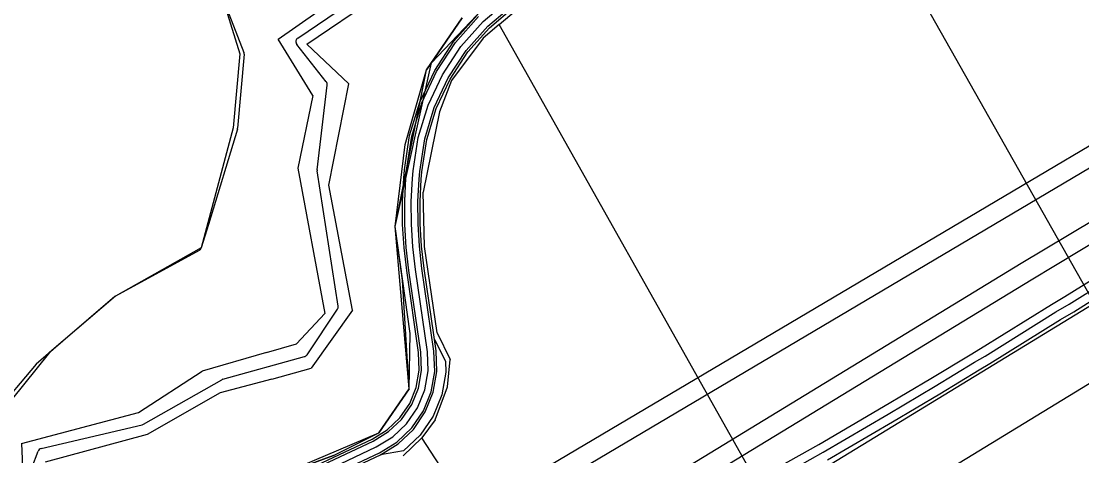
# Model space of a CAD drawing. Extents: x -510185 to -506993, y -1126306 to -1123642.
# Drawn here: x -508570.4 to -508329.2, y -1124106.9 to -1124008 of the extents above; entities that cross this region are included whole.
import ezdxf

# ---------------------------------------------------------------- set-up
doc = ezdxf.new("R2010")
doc.units = 0
for name, color, linetype in [('Net4gas', 7, 'Continuous'), ('parcelni hranice', 7, 'Continuous'), ('u_cesta50', 7, 'Continuous'), ('u_hranice Bc', 7, 'Continuous'), ('u_kabely', 7, 'Continuous'), ('u_net4gas', 7, 'Continuous'), ('u_osa50', 7, 'Continuous'), ('u_sitel_self_net4', 7, 'Continuous'), ('u_stávající', 7, 'Continuous'), ('u_tok Luha', 7, 'Continuous'), ('u_ČEZ nadzemní VVN 110', 7, 'Continuous'), ('ČEZ', 7, 'Continuous')]:
    doc.layers.add(name, color=color, linetype=linetype)

msp = doc.modelspace()

# ---------------------------------------------------------------- linework, layer by layer
at = {"layer": 'Net4gas'}
for points in [[(-509848.66, -1125447.37), (-509847.51, -1125434.96), (-509799.55, -1125382.98), (-509798.81, -1124945.67), (-509798.75, -1124907.97), (-508222.29, -1123973.97), (-508155.01, -1123999.2), (-508080.5, -1123953.99), (-508072.94, -1123908.62)], [(-508556.65, -1124196.86), (-508519.37, -1124174.41), (-508487.49, -1124155.57), (-508451.3, -1124134.03), (-508414.57, -1124111.81), (-508340.74, -1124066.84), (-508318.57, -1124053.56), (-508302.33, -1124043.82), (-508280.13, -1124030.75), (-508250.84, -1124013.92)]]:
    msp.add_lwpolyline(points, dxfattribs=at)
at = {"layer": 'parcelni hranice'}
for p, q in [((-508397.4, -1123946.45), (-508309.42, -1124102.36)), ((-508511.99, -1124012.1), (-508461.95, -1123977.21)), ((-508505.49, -1124013.29), (-508483.84, -1123998.55)), ((-508461.71, -1124008.77), (-508453.24, -1124001.57)), ((-508470.13, -1124007.3), (-508478.22, -1124019.11)), ((-508461.71, -1124008.77), (-508465.35, -1124011.86)), ((-508377.24, -1124158.86), (-508461.71, -1124008.77)), ((-508504.08, -1124024.97), (-508511.99, -1124012.1)), ((-508465.35, -1124011.86), (-508472.54, -1124021.49)), ((-508505.49, -1124013.29), (-508495.93, -1124022.29)), ((-508483.08, -1124036.12), (-508478.22, -1124019.11)), ((-508472.54, -1124021.49), (-508475.28, -1124028.62)), ((-508500.45, -1124045.36), (-508495.93, -1124022.29)), ((-508504.08, -1124024.97), (-508507.53, -1124041.46)), ((-508475.28, -1124028.62), (-508478.99, -1124046.91)), ((-508485.4, -1124054.76), (-508483.08, -1124036.12)), ((-508507.53, -1124041.46), (-508501.37, -1124074.5)), ((-508495.1, -1124073.76), (-508500.45, -1124045.36)), ((-508478.71, -1124059.3), (-508478.99, -1124046.91)), ((-508481.92, -1124079.1), (-508485.4, -1124054.76)), ((-508475.83, -1124078.95), (-508478.71, -1124059.3)), ((-508501.37, -1124074.5), (-508507.81, -1124081.41)), ((-508495.1, -1124073.76), (-508504.44, -1124086.99)), ((-508482.15, -1124091.71), (-508481.92, -1124079.1)), ((-508475.83, -1124078.95), (-508472.87, -1124085.03)), ((-508514.63, -1124083.38), (-508507.81, -1124081.41)), ((-508514.63, -1124083.38), (-508529.27, -1124087.62)), ((-508513.44, -1124089.44), (-508504.44, -1124086.99)), ((-508473.45, -1124091.22), (-508472.87, -1124085.03)), ((-508543.72, -1124097.06), (-508529.27, -1124087.62)), ((-508513.44, -1124089.44), (-508525.15, -1124092.62)), ((-508482.15, -1124091.71), (-508489.09, -1124101.67)), ((-508476.25, -1124098.72), (-508473.45, -1124091.22)), ((-508525.15, -1124092.62), (-508541.79, -1124102.1)), ((-508570.36, -1124104.11), (-508543.72, -1124097.06)), ((-508476.25, -1124098.72), (-508479.3, -1124102.8)), ((-508541.79, -1124102.1), (-508564.95, -1124108.35)), ((-508499.39, -1124106.87), (-508489.09, -1124101.67)), ((-508479.3, -1124102.8), (-508483.52, -1124106.95)), ((-508468.2, -1124119.81), (-508479.3, -1124102.8)), ((-508570.36, -1124104.11), (-508570.03, -1124111.2)), ((-508499.39, -1124106.87), (-508512.81, -1124111.74))]:
    msp.add_line(p, q, dxfattribs=at)
at = {"layer": 'u_cesta50'}
for points in [[(-508505.21, -1124113.9), (-508488.96, -1124106.22), (-508485.01, -1124103.82), (-508481.6, -1124100.58), (-508478.95, -1124096.69), (-508477.18, -1124092.33), (-508476.36, -1124087.7), (-508476.54, -1124083.08), (-508479.27, -1124064.33), (-508479.86, -1124059.25), (-508480.17, -1124054.15), (-508480.19, -1124049.05), (-508479.92, -1124043.94), (-508479.79, -1124042.24), (-508478.65, -1124034.83), (-508476.48, -1124027.7), (-508473.32, -1124020.95), (-508469.23, -1124014.73), (-508464.29, -1124009.15), (-508458.56, -1124004.31)], [(-508504.97, -1124114.34), (-508488.72, -1124106.66), (-508484.71, -1124104.21), (-508481.22, -1124100.9), (-508478.51, -1124096.93), (-508476.7, -1124092.47), (-508475.86, -1124087.74), (-508476.04, -1124083.04), (-508478.77, -1124064.27), (-508479.36, -1124059.2), (-508479.67, -1124054.14), (-508479.69, -1124049.07), (-508479.42, -1124043.97), (-508479.29, -1124042.3), (-508478.16, -1124034.94), (-508476.02, -1124027.88), (-508472.88, -1124021.2), (-508468.83, -1124015.03), (-508463.94, -1124009.51), (-508458.25, -1124004.7)], [(-508506.86, -1124110.81), (-508490.62, -1124103.14), (-508487.15, -1124101.02), (-508484.28, -1124098.3), (-508482.05, -1124095.03), (-508480.56, -1124091.36), (-508479.88, -1124087.46), (-508480.03, -1124083.4), (-508482.74, -1124064.79), (-508483.35, -1124059.56), (-508483.67, -1124054.27), (-508483.69, -1124048.97), (-508483.41, -1124043.71), (-508483.26, -1124041.84), (-508482.07, -1124034.05), (-508479.76, -1124026.44), (-508476.38, -1124019.24), (-508472.02, -1124012.6), (-508466.74, -1124006.65)], [(-508506.63, -1124111.25), (-508490.39, -1124103.58), (-508486.85, -1124101.42), (-508483.9, -1124098.62), (-508481.61, -1124095.26), (-508480.08, -1124091.5), (-508479.37, -1124087.5), (-508479.53, -1124083.35), (-508482.24, -1124064.72), (-508482.85, -1124059.51), (-508483.17, -1124054.25), (-508483.19, -1124048.98), (-508482.92, -1124043.74), (-508482.77, -1124041.9), (-508481.58, -1124034.16), (-508479.29, -1124026.62), (-508475.95, -1124019.49), (-508471.62, -1124012.9), (-508466.39, -1124007)]]:
    msp.add_lwpolyline(points, dxfattribs=at)
msp.add_lwpolyline([(-508476.41, -1124080.47), (-508473.95, -1124085.36), (-508473.86, -1124087.87), (-508474.76, -1124093.03), (-508476.74, -1124097.88), (-508479.69, -1124102.21), (-508483.48, -1124105.81), (-508488.72, -1124106.66), (-508484.71, -1124104.21), (-508481.22, -1124100.9), (-508478.51, -1124096.93), (-508476.7, -1124092.47), (-508475.86, -1124087.74), (-508476.04, -1124083.04)], close=True, dxfattribs=at)
at = {"layer": 'u_hranice Bc'}
msp.add_lwpolyline([(-508735.6, -1124056.38), (-508556.43, -1124234.08), (-508506.78, -1124217.67), (-508523.33, -1124174.73), (-508525.77, -1124143.46), (-508523.8, -1124128.05), (-508521.6, -1124121.23), (-508512.81, -1124111.74), (-508489.09, -1124101.67), (-508482.15, -1124091.71), (-508483.66, -1124066.93), (-508485.4, -1124054.76), (-508478.22, -1124019.11), (-508470.13, -1124007.3)], dxfattribs=at)
at = {"layer": 'u_kabely'}
for points in [[(-508397.93, -1124109.34), (-508389.02, -1124104.34), (-508374.28, -1124095.71), (-508363.56, -1124089.36), (-508354.62, -1124083.92), (-508352.22, -1124082.51), (-508336.12, -1124072.47), (-508333.09, -1124070.7), (-508324.9, -1124065.56)], [(-508387.03, -1124107.81), (-508372.26, -1124099.15), (-508361.5, -1124092.8), (-508352.56, -1124087.36), (-508350.14, -1124085.93), (-508334.06, -1124075.89), (-508331.01, -1124074.12), (-508322.8, -1124068.96)]]:
    msp.add_lwpolyline(points, dxfattribs=at)
at = {"layer": 'u_net4gas'}
for points in [[(-509843.66, -1125437.1), (-509795.2, -1125384.69), (-509794.46, -1124945.67), (-509794.41, -1124910.45), (-508221.87, -1123978.78), (-508154.56, -1124004.01), (-508076.54, -1123956.67), (-508068.65, -1123909.34)], [(-508558.89, -1124193.13), (-508521.6, -1124170.67), (-508489.71, -1124151.83), (-508453.54, -1124130.3), (-508416.83, -1124108.1), (-508342.99, -1124063.11), (-508320.81, -1124049.82), (-508304.55, -1124040.08), (-508282.32, -1124026.99), (-508253.01, -1124010.15)]]:
    msp.add_lwpolyline(points, dxfattribs=at)
at = {"layer": 'u_osa50'}
msp.add_lwpolyline([(-508505.92, -1124112.57), (-508489.67, -1124104.9), (-508485.93, -1124102.62), (-508482.75, -1124099.6), (-508480.28, -1124095.98), (-508478.63, -1124091.92), (-508477.87, -1124087.6), (-508478.04, -1124083.22), (-508480.75, -1124064.53), (-508481.36, -1124059.38), (-508481.67, -1124054.2), (-508481.69, -1124049.02), (-508481.42, -1124043.84), (-508481.28, -1124042.07), (-508480.12, -1124034.49), (-508477.89, -1124027.16), (-508474.63, -1124020.22), (-508470.42, -1124013.82), (-508465.34, -1124008.08), (-508459.49, -1124003.13)], dxfattribs=at)
at = {"layer": 'u_sitel_self_net4'}
msp.add_lwpolyline([(-508396.93, -1124111.07), (-508388.03, -1124106.07), (-508373.27, -1124097.43), (-508362.53, -1124091.08), (-508353.59, -1124085.64), (-508351.18, -1124084.22), (-508335.09, -1124074.18), (-508332.05, -1124072.41), (-508323.85, -1124067.26)], dxfattribs=at)
msp.add_lwpolyline([(-508396.93, -1124111.07), (-508388.03, -1124106.07), (-508373.27, -1124097.43), (-508362.53, -1124091.08), (-508353.59, -1124085.64), (-508351.18, -1124084.22), (-508335.09, -1124074.18), (-508332.05, -1124072.41), (-508323.85, -1124067.26)], dxfattribs=at)
msp.add_lwpolyline([(-508396.93, -1124111.07), (-508388.03, -1124106.07), (-508373.27, -1124097.43), (-508362.53, -1124091.08), (-508353.59, -1124085.64), (-508351.18, -1124084.22), (-508335.09, -1124074.18), (-508332.05, -1124072.41), (-508323.85, -1124067.26)], dxfattribs=at)
at = {"layer": 'u_stávající'}
for p, q in [((-508524.96, -1124001.71), (-508519.75, -1124015.12)), ((-508519.69, -1124015.57), (-508521.22, -1124032.38)), ((-508529.94, -1124060.2), (-508548.96, -1124070.57))]:
    msp.add_line(p, q, dxfattribs=at)
for points in [[(-508524.96, -1124001.71), (-508520.68, -1124015.48), (-508522.21, -1124032.29), (-508529.46, -1124059.61), (-508548.96, -1124070.57), (-508563.99, -1124083.42), (-508575.61, -1124097.77)], [(-508572.45, -1124172.39), (-508561.55, -1124203.14), (-508558.4, -1124226.46), (-508556.43, -1124234.08), (-508507.96, -1124218.05), (-508523.33, -1124174.73), (-508525.77, -1124143.46), (-508521.6, -1124121.23), (-508512.81, -1124111.74), (-508489.09, -1124101.67), (-508482.15, -1124091.71), (-508485.4, -1124054.76), (-508477.13, -1124017.52), (-508460.9, -1124000.4)], [(-508522.67, -1124222.83), (-508506.78, -1124217.67), (-508516.5, -1124195.1), (-508522.52, -1124179.94), (-508524.14, -1124169.52), (-508525.53, -1124152.04), (-508526, -1124134.88), (-508521.6, -1124121.23), (-508512.81, -1124111.74), (-508499.39, -1124106.87), (-508489.09, -1124101.67), (-508482.15, -1124091.71), (-508481.92, -1124079.1), (-508485.4, -1124054.76), (-508483.08, -1124036.12), (-508478.22, -1124019.11), (-508470.13, -1124007.3)], [(-508521.25, -1124032.58), (-508527.85, -1124054.31), (-508529.46, -1124059.61)], [(-508549.13, -1124070.68), (-508560.97, -1124080.81), (-508567, -1124086.03), (-508576.38, -1124097.12)]]:
    msp.add_lwpolyline(points, dxfattribs=at)
for centre, start, end in [((-508520.68, -1124015.48), 354.8056, 21.2505), ((-508522.21, -1124032.29), 343.1132, 354.8056), ((-508530.42, -1124059.32), 298.5885, 343.1132), ((-508548.48, -1124071.44), 118.5885, 130.5175)]:
    msp.add_arc(centre, 1, start, end, dxfattribs=at)
at = {"layer": 'u_tok Luha'}
for p, q in [((-508507.51, -1124011.86), (-508462.12, -1123981.13)), ((-508501.02, -1124021.83), (-508507.73, -1124013.31)), ((-508503.1, -1124041.83), (-508500.81, -1124022.56)), ((-508498.33, -1124072.85), (-508503.09, -1124042.11)), ((-508505.4, -1124083.94), (-508498.48, -1124073.56)), ((-508524.57, -1124089.5), (-508505.97, -1124084.35)), ((-508542.62, -1124099.74), (-508524.8, -1124089.59)), ((-508565.86, -1124105.26), (-508542.89, -1124099.84)), ((-508567.99, -1124109.67), (-508566.57, -1124105.89))]:
    msp.add_line(p, q, dxfattribs=at)
for centre, start, end in [((-508506.95, -1124012.69), 124.1065, 218.2338), ((-508501.8, -1124022.45), 353.2409, 38.2338), ((-508502.1, -1124041.95), 173.2409, 188.8068), ((-508499.31, -1124073.01), 326.3099, 8.8068), ((-508506.23, -1124083.38), 285.4786, 326.3099), ((-508524.3, -1124090.46), 105.4786, 119.6445), ((-508543.12, -1124098.87), 283.2802, 299.6445), ((-508565.63, -1124106.24), 103.2802, 159.444)]:
    msp.add_arc(centre, 1, start, end, dxfattribs=at)
at = {"layer": 'u_ČEZ nadzemní VVN 110'}
msp.add_lwpolyline([(-510185.05, -1125088.12), (-510078.46, -1125047.86), (-509826.19, -1124952), (-509610.8, -1124868.87), (-509433.8, -1124763.7), (-509229.42, -1124638.63), (-509031.49, -1124517.69), (-508838.02, -1124402.59), (-508649.38, -1124285.61), (-508435.7, -1124156.49), (-508228.65, -1124030.06), (-508022.78, -1123903.6), (-507910.72, -1123835.24)], dxfattribs=at)
at = {"layer": 'ČEZ'}
msp.add_lwpolyline([(-510185.05, -1125072.09), (-510083.78, -1125033.83), (-509831.56, -1124937.99), (-509617.38, -1124855.33), (-509441.55, -1124750.85), (-509237.24, -1124625.83), (-509039.24, -1124504.85), (-508845.81, -1124389.77), (-508657.21, -1124272.81), (-508443.48, -1124143.67), (-508236.48, -1124017.27), (-508030.61, -1123890.81), (-507890, -1123805.03)], dxfattribs=at)

doc.saveas('drawing.dxf')
